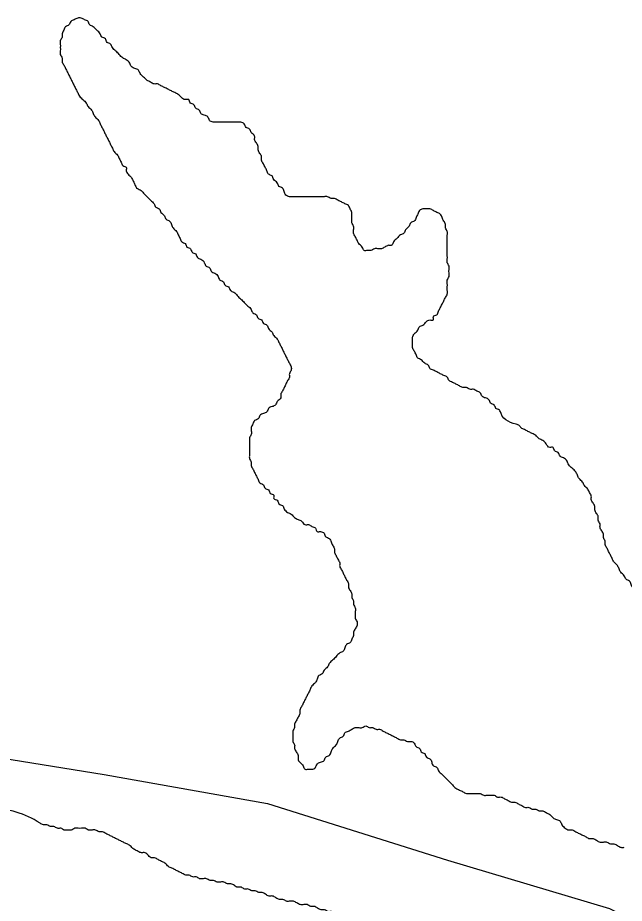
# Model space of a CAD drawing. Extents: x 813775 to 1157140, y 1757555 to 1979907.
# Drawn here: x 1014445 to 1015420, y 1868152 to 1869577 of the extents above; entities that cross this region are included whole.
import ezdxf

# ---------------------------------------------------------------- set-up
doc = ezdxf.new("R2010")
doc.units = 0
for name, color, linetype in [('Level 2', 7, 'Continuous'), ('Level 35', 7, 'Continuous'), ('Level 9', 7, 'Continuous')]:
    doc.layers.add(name, color=color, linetype=linetype)

msp = doc.modelspace()

# ---------------------------------------------------------------- linework, layer by layer
at = {"layer": 'Level 2'}
msp.add_lwpolyline([(1013390.5, 1868678.1), (1013513, 1868619.8), (1013722.9, 1868538.2), (1013973.6, 1868474.1), (1014317.6, 1868402.2), (1014583.9, 1868359.5), (1014846.3, 1868312.8), (1015135.9, 1868221.5), (1015396.3, 1868143.8), (1015456.6, 1868112.7)], dxfattribs=at)
at = {"layer": 'Level 35'}
msp.add_line((1015255.3, 1868916.4), (1015250.6, 1868921.5), dxfattribs=at)
for points in [[(1014652.8, 1869476), (1014647.2, 1869481.6), (1014641.6, 1869487.2), (1014638.8, 1869492.7), (1014633.3, 1869495.5), (1014627.7, 1869498.3), (1014624.9, 1869503.9), (1014619.3, 1869509.5), (1014613.7, 1869512.3), (1014608.1, 1869517.9), (1014602.6, 1869523.4), (1014597, 1869529), (1014594.2, 1869534.6), (1014588.6, 1869537.4), (1014585.8, 1869543), (1014580.2, 1869545.8), (1014577.5, 1869551.3), (1014571.9, 1869556.9), (1014566.3, 1869562.5), (1014560.7, 1869565.3), (1014557.9, 1869570.9), (1014552.4, 1869573.7), (1014546.8, 1869576.5), (1014541.2, 1869576.5), (1014535.6, 1869573.7), (1014530, 1869570.9), (1014527.2, 1869565.3), (1014521.7, 1869562.5), (1014518.9, 1869556.9), (1014516.1, 1869551.3), (1014516.1, 1869545.8), (1014513.3, 1869540.2), (1014513.3, 1869534.6), (1014513.3, 1869529), (1014513.3, 1869523.4), (1014513.3, 1869517.9), (1014516.1, 1869512.3), (1014516.1, 1869506.7), (1014518.9, 1869501.1), (1014521.7, 1869495.5), (1014524.5, 1869489.9), (1014527.2, 1869484.4), (1014530, 1869478.8), (1014532.8, 1869473.2), (1014535.6, 1869467.6), (1014538.4, 1869462), (1014541.2, 1869456.5), (1014544, 1869450.9), (1014549.6, 1869445.3), (1014555.1, 1869439.7), (1014557.9, 1869434.1), (1014563.5, 1869428.5), (1014566.3, 1869423), (1014569.1, 1869417.4), (1014574.7, 1869411.8), (1014577.5, 1869406.2), (1014580.2, 1869400.6), (1014583, 1869395.1), (1014585.8, 1869389.5), (1014588.6, 1869383.9), (1014591.4, 1869378.3), (1014594.2, 1869372.7), (1014597, 1869367.1), (1014599.8, 1869361.6), (1014605.4, 1869356), (1014608.1, 1869350.4), (1014610.9, 1869344.8), (1014613.7, 1869339.2), (1014619.3, 1869336.4), (1014619.3, 1869330.9), (1014622.1, 1869325.3), (1014627.7, 1869319.7), (1014630.5, 1869314.1), (1014633.3, 1869308.5), (1014636, 1869303), (1014641.6, 1869300.2), (1014647.2, 1869294.6), (1014652.8, 1869289), (1014658.4, 1869283.4), (1014663.9, 1869277.8), (1014666.7, 1869272.3), (1014672.3, 1869269.5), (1014675.1, 1869263.9), (1014680.7, 1869258.3), (1014683.5, 1869252.7), (1014689, 1869249.9), (1014691.8, 1869244.3), (1014694.6, 1869238.8), (1014700.2, 1869233.2), (1014703, 1869227.6), (1014705.8, 1869222)], [(1015040.5, 1869210.9), (1015034.9, 1869208.1), (1015029.4, 1869205.3), (1015023.8, 1869205.3), (1015018.2, 1869205.3), (1015012.6, 1869202.5), (1015007.1, 1869202.5), (1015001.5, 1869202.5), (1014998.7, 1869208.1), (1014993.1, 1869213.6), (1014990.3, 1869219.2), (1014987.5, 1869224.8), (1014984.7, 1869230.4), (1014984.7, 1869236), (1014984.7, 1869241.6), (1014981.9, 1869247.1), (1014981.9, 1869252.7), (1014981.9, 1869258.3), (1014981.9, 1869263.9), (1014979.2, 1869269.5), (1014976.4, 1869275), (1014970.8, 1869277.8), (1014965.2, 1869280.6), (1014959.6, 1869283.4), (1014954.1, 1869286.2), (1014948.5, 1869286.2), (1014942.9, 1869289), (1014937.3, 1869289), (1014931.7, 1869289), (1014926.2, 1869289), (1014920.6, 1869289), (1014915, 1869289), (1014909.4, 1869289), (1014903.8, 1869289), (1014898.3, 1869289), (1014892.7, 1869289), (1014887.1, 1869289), (1014881.5, 1869289), (1014875.9, 1869291.8), (1014873.2, 1869297.4), (1014870.4, 1869303), (1014864.8, 1869305.7), (1014862, 1869311.3), (1014856.4, 1869316.9), (1014853.6, 1869322.5), (1014848, 1869325.3), (1014845.3, 1869330.9), (1014842.5, 1869336.4), (1014839.7, 1869342), (1014836.9, 1869347.6), (1014836.9, 1869353.2), (1014834.1, 1869358.8), (1014831.3, 1869364.4), (1014831.3, 1869369.9), (1014828.5, 1869375.5), (1014825.7, 1869381.1), (1014825.7, 1869386.7), (1014820.2, 1869392.3), (1014817.4, 1869397.8), (1014811.8, 1869400.6), (1014809, 1869406.2), (1014803.4, 1869409), (1014797.8, 1869409), (1014792.3, 1869409), (1014786.7, 1869409), (1014781.1, 1869409), (1014775.5, 1869409), (1014769.9, 1869409), (1014764.4, 1869409), (1014758.8, 1869409), (1014753.2, 1869411.8), (1014750.4, 1869417.4), (1014744.8, 1869420.2), (1014739.3, 1869423), (1014736.5, 1869428.5), (1014730.9, 1869431.3), (1014728.1, 1869436.9), (1014722.5, 1869439.7), (1014719.7, 1869445.3), (1014714.1, 1869445.3), (1014708.6, 1869448.1), (1014703, 1869453.7), (1014697.4, 1869456.5), (1014691.8, 1869459.2), (1014686.3, 1869462), (1014680.7, 1869464.8), (1014675.1, 1869467.6), (1014669.5, 1869470.4), (1014663.9, 1869470.4), (1014658.4, 1869473.2), (1014652.8, 1869476)], [(1015250.6, 1868921.5), (1015221.9, 1868940.1), (1015219.1, 1868945.7), (1015213.5, 1868948.5), (1015210.7, 1868954.1), (1015205.1, 1868956.9), (1015202.3, 1868962.5), (1015196.7, 1868965.3), (1015191.2, 1868968), (1015188.4, 1868973.6), (1015182.8, 1868976.4), (1015177.2, 1868979.2), (1015171.6, 1868979.2), (1015166.1, 1868982), (1015160.5, 1868982), (1015154.9, 1868984.8), (1015149.3, 1868987.6), (1015143.7, 1868990.4), (1015138.2, 1868993.2), (1015135.4, 1868998.7), (1015129.8, 1869001.5), (1015124.2, 1869004.3), (1015118.6, 1869007.1), (1015113.1, 1869009.9), (1015107.5, 1869012.7), (1015104.7, 1869018.3), (1015099.1, 1869021.1), (1015093.5, 1869026.7), (1015088, 1869029.4), (1015085.2, 1869035), (1015082.4, 1869040.6), (1015079.6, 1869046.2), (1015079.6, 1869051.8), (1015079.6, 1869057.4), (1015079.6, 1869062.9), (1015082.4, 1869068.5), (1015088, 1869074.1), (1015090.7, 1869079.7), (1015096.3, 1869082.5), (1015101.9, 1869088.1), (1015107.5, 1869090.8), (1015113.1, 1869090.8), (1015113.1, 1869096.4), (1015118.6, 1869099.2), (1015121.4, 1869104.8), (1015124.2, 1869110.4), (1015127, 1869116), (1015129.8, 1869121.5), (1015132.6, 1869127.1), (1015135.4, 1869132.7), (1015135.4, 1869138.3), (1015135.4, 1869143.9), (1015135.4, 1869149.5), (1015135.4, 1869155), (1015138.2, 1869160.6), (1015138.2, 1869166.2), (1015138.2, 1869171.8), (1015138.2, 1869177.4), (1015135.4, 1869182.9), (1015135.4, 1869188.5), (1015135.4, 1869194.1), (1015135.4, 1869199.7), (1015135.4, 1869205.3), (1015135.4, 1869210.9), (1015135.4, 1869216.4), (1015135.4, 1869222), (1015135.4, 1869227.6), (1015135.4, 1869233.2), (1015132.6, 1869238.8), (1015132.6, 1869244.3), (1015129.8, 1869249.9), (1015127, 1869255.5), (1015124.2, 1869261.1), (1015118.6, 1869263.9), (1015113.1, 1869266.7), (1015107.5, 1869269.5), (1015101.9, 1869269.5), (1015096.3, 1869269.5), (1015090.7, 1869266.7), (1015088, 1869261.1), (1015085.2, 1869255.5), (1015082.4, 1869249.9), (1015076.8, 1869247.1), (1015074, 1869241.6), (1015068.4, 1869236), (1015065.6, 1869230.4), (1015060.1, 1869227.6), (1015054.5, 1869222), (1015048.9, 1869216.4), (1015046.1, 1869210.9), (1015040.5, 1869210.9)], [(1014705.8, 1869222), (1014708.6, 1869216.4), (1014714.1, 1869213.6), (1014716.9, 1869208.1), (1014722.5, 1869205.3), (1014725.3, 1869199.7), (1014730.9, 1869196.9), (1014733.7, 1869191.3), (1014739.3, 1869188.5), (1014744.8, 1869182.9), (1014747.6, 1869177.4), (1014753.2, 1869174.6), (1014756, 1869169), (1014761.6, 1869166.2), (1014767.1, 1869160.6), (1014769.9, 1869155), (1014775.5, 1869152.2), (1014778.3, 1869146.7), (1014783.9, 1869143.9), (1014786.7, 1869138.3), (1014792.3, 1869135.5), (1014797.8, 1869129.9), (1014803.4, 1869124.3), (1014809, 1869118.8), (1014814.6, 1869113.2), (1014820.2, 1869107.6), (1014822.9, 1869102), (1014828.5, 1869099.2), (1014831.3, 1869093.6), (1014836.9, 1869090.8), (1014839.7, 1869085.3), (1014845.3, 1869082.5), (1014848, 1869076.9), (1014853.6, 1869071.3), (1014856.4, 1869065.7), (1014862, 1869060.1), (1014864.8, 1869054.6), (1014867.6, 1869049), (1014870.4, 1869043.4), (1014873.2, 1869037.8), (1014875.9, 1869032.2), (1014878.7, 1869026.7), (1014881.5, 1869021.1), (1014884.3, 1869015.5), (1014884.3, 1869009.9), (1014881.5, 1869004.3), (1014881.5, 1868998.7), (1014878.7, 1868993.2), (1014875.9, 1868987.6), (1014873.2, 1868982), (1014870.4, 1868976.4), (1014867.6, 1868970.8), (1014867.6, 1868965.3), (1014862, 1868959.7), (1014859.2, 1868954.1), (1014853.6, 1868951.3), (1014848, 1868948.5), (1014845.3, 1868942.9), (1014839.7, 1868940.1), (1014834.1, 1868937.3), (1014831.3, 1868931.8), (1014825.7, 1868929), (1014822.9, 1868923.4), (1014820.2, 1868917.8), (1014820.2, 1868912.2), (1014820.2, 1868906.6), (1014817.4, 1868901.1), (1014817.4, 1868895.5), (1014817.4, 1868889.9), (1014817.4, 1868884.3), (1014817.4, 1868878.7), (1014817.4, 1868873.2), (1014817.4, 1868867.6), (1014820.2, 1868862), (1014820.2, 1868856.4), (1014822.9, 1868850.8), (1014825.7, 1868845.2), (1014828.5, 1868839.7), (1014831.3, 1868834.1), (1014834.1, 1868828.5), (1014839.7, 1868825.7), (1014842.5, 1868820.1), (1014848, 1868817.3), (1014850.8, 1868811.8), (1014856.4, 1868809), (1014856.4, 1868803.4), (1014862, 1868800.6), (1014864.8, 1868795), (1014870.4, 1868792.2), (1014873.2, 1868786.6), (1014878.7, 1868781)], [(1015587.3, 1868472.6), (1015584.5, 1868478.2), (1015581.7, 1868483.8), (1015578.9, 1868489.4), (1015576.1, 1868495), (1015573.3, 1868500.6), (1015570.5, 1868506.1), (1015570.5, 1868511.7), (1015567.8, 1868517.3), (1015565, 1868522.9), (1015562.2, 1868528.5), (1015559.4, 1868534), (1015556.6, 1868539.6), (1015553.8, 1868545.2), (1015551, 1868550.8), (1015548.2, 1868556.4), (1015545.4, 1868562), (1015539.9, 1868567.5), (1015537.1, 1868573.1), (1015531.5, 1868578.7), (1015528.7, 1868584.3), (1015523.1, 1868589.9), (1015520.3, 1868595.4), (1015514.8, 1868598.2), (1015509.2, 1868603.8), (1015503.6, 1868606.6), (1015498, 1868612.2), (1015492.4, 1868615), (1015486.9, 1868617.8), (1015481.3, 1868620.6), (1015478.5, 1868626.1), (1015472.9, 1868628.9), (1015467.3, 1868631.7), (1015464.5, 1868637.3), (1015459, 1868640.1), (1015453.4, 1868642.9), (1015447.8, 1868648.5), (1015442.2, 1868651.3), (1015439.4, 1868656.8), (1015433.9, 1868659.6), (1015431.1, 1868665.2), (1015428.3, 1868670.8), (1015422.7, 1868673.6), (1015419.9, 1868679.2), (1015414.3, 1868684.8), (1015411.5, 1868690.3), (1015408.8, 1868695.9), (1015403.2, 1868701.5), (1015400.4, 1868707.1), (1015397.6, 1868712.7), (1015394.8, 1868718.2), (1015392, 1868723.8), (1015389.2, 1868729.4), (1015389.2, 1868735), (1015386.4, 1868740.6), (1015386.4, 1868746.2), (1015383.6, 1868751.7), (1015380.9, 1868757.3), (1015380.9, 1868762.9), (1015378.1, 1868768.5), (1015378.1, 1868774.1), (1015375.3, 1868779.6), (1015372.5, 1868785.2), (1015372.5, 1868790.8), (1015369.7, 1868796.4), (1015366.9, 1868802), (1015366.9, 1868807.6), (1015364.1, 1868813.1), (1015361.3, 1868818.7), (1015355.8, 1868824.3), (1015353, 1868829.9), (1015347.4, 1868835.5), (1015344.6, 1868841), (1015341.8, 1868846.6), (1015336.2, 1868852.2), (1015330.6, 1868857.8), (1015327.9, 1868863.4), (1015322.3, 1868869), (1015316.7, 1868871.7), (1015313.9, 1868877.3), (1015308.3, 1868880.1), (1015305.5, 1868885.7), (1015300, 1868885.7), (1015294.4, 1868891.3), (1015288.8, 1868896.9), (1015283.2, 1868899.7), (1015277.6, 1868905.2), (1015272.1, 1868908), (1015266.5, 1868910.8), (1015260.9, 1868913.6), (1015255.3, 1868916.4)], [(1014878.7, 1868781), (1014884.3, 1868778.3), (1014889.9, 1868772.7), (1014895.5, 1868769.9), (1014901, 1868767.1), (1014906.6, 1868761.5), (1014912.2, 1868761.5), (1014917.8, 1868758.7), (1014923.4, 1868755.9), (1014926.2, 1868750.3), (1014931.7, 1868750.3), (1014937.3, 1868747.6), (1014940.1, 1868742), (1014945.7, 1868739.2), (1014948.5, 1868733.6), (1014951.3, 1868728), (1014954.1, 1868722.4), (1014954.1, 1868716.9), (1014956.8, 1868711.3), (1014959.6, 1868705.7), (1014962.4, 1868700.1), (1014962.4, 1868694.5), (1014965.2, 1868688.9), (1014968, 1868683.4), (1014970.8, 1868677.8), (1014973.6, 1868672.2), (1014976.4, 1868666.6), (1014976.4, 1868661), (1014979.2, 1868655.5), (1014981.9, 1868649.9), (1014981.9, 1868644.3), (1014984.7, 1868638.7), (1014984.7, 1868633.1), (1014987.5, 1868627.5), (1014987.5, 1868622), (1014987.5, 1868616.4), (1014987.5, 1868610.8), (1014990.3, 1868605.2), (1014990.3, 1868599.6), (1014987.5, 1868594.1), (1014984.7, 1868588.5), (1014984.7, 1868582.9), (1014981.9, 1868577.3), (1014979.2, 1868571.7), (1014973.6, 1868568.9), (1014970.8, 1868563.4), (1014968, 1868557.8), (1014962.4, 1868555), (1014956.8, 1868549.4), (1014951.3, 1868543.8), (1014945.7, 1868538.2), (1014942.9, 1868532.7), (1014937.3, 1868527.1), (1014934.5, 1868521.5), (1014928.9, 1868518.7), (1014926.2, 1868513.1), (1014923.4, 1868507.5), (1014917.8, 1868502), (1014915, 1868496.4), (1014912.2, 1868490.8), (1014909.4, 1868485.2), (1014906.6, 1868479.6), (1014903.8, 1868474), (1014901, 1868468.5), (1014898.3, 1868462.9), (1014898.3, 1868457.3), (1014895.5, 1868451.7), (1014892.7, 1868446.1), (1014889.9, 1868440.6), (1014889.9, 1868435), (1014887.1, 1868429.4), (1014887.1, 1868423.8), (1014887.1, 1868418.2), (1014887.1, 1868412.6), (1014889.9, 1868407.1), (1014889.9, 1868401.5), (1014892.7, 1868395.9), (1014895.5, 1868390.3), (1014895.5, 1868384.7), (1014898.3, 1868379.2), (1014903.8, 1868373.6), (1014906.6, 1868368), (1014912.2, 1868368), (1014917.8, 1868368), (1014923.4, 1868370.8), (1014926.2, 1868376.4), (1014931.7, 1868379.2), (1014937.3, 1868381.9), (1014940.1, 1868387.5), (1014945.7, 1868390.3), (1014948.5, 1868395.9)], [(1014948.5, 1868395.9), (1014951.3, 1868401.5), (1014956.8, 1868407.1), (1014959.6, 1868412.6), (1014962.4, 1868418.2), (1014968, 1868421), (1014970.8, 1868426.6), (1014976.4, 1868429.4), (1014981.9, 1868432.2), (1014987.5, 1868435), (1014993.1, 1868435), (1014998.7, 1868435), (1015004.3, 1868437.8), (1015009.8, 1868435), (1015015.4, 1868435), (1015021, 1868432.2), (1015026.6, 1868432.2), (1015032.2, 1868429.4), (1015037.7, 1868426.6), (1015043.3, 1868423.8), (1015048.9, 1868421), (1015054.5, 1868418.2), (1015060.1, 1868415.4), (1015065.6, 1868415.4), (1015071.2, 1868412.6), (1015076.8, 1868412.6), (1015082.4, 1868409.9), (1015085.2, 1868404.3), (1015090.7, 1868401.5), (1015093.5, 1868395.9), (1015099.1, 1868393.1), (1015101.9, 1868387.5), (1015107.5, 1868384.7), (1015110.3, 1868379.2), (1015113.1, 1868373.6), (1015118.6, 1868370.8), (1015121.4, 1868365.2), (1015127, 1868359.6), (1015132.6, 1868354), (1015138.2, 1868348.5), (1015143.7, 1868342.9), (1015149.3, 1868337.3), (1015154.9, 1868334.5), (1015160.5, 1868331.7), (1015166.1, 1868328.9), (1015171.6, 1868328.9), (1015177.2, 1868328.9), (1015182.8, 1868328.9), (1015188.4, 1868328.9), (1015194, 1868326.1), (1015199.5, 1868326.1), (1015205.1, 1868326.1), (1015210.7, 1868326.1), (1015216.3, 1868323.3), (1015221.9, 1868323.3), (1015227.4, 1868320.5), (1015233, 1868317.8), (1015238.6, 1868315), (1015244.2, 1868315), (1015249.7, 1868312.2), (1015255.3, 1868309.4), (1015260.9, 1868306.6), (1015266.5, 1868306.6), (1015272.1, 1868303.8), (1015277.6, 1868303.8), (1015283.2, 1868301), (1015288.8, 1868301), (1015294.4, 1868298.2), (1015300, 1868295.4), (1015305.5, 1868289.8), (1015311.1, 1868287.1), (1015316.7, 1868284.3), (1015319.5, 1868278.7), (1015325.1, 1868273.1), (1015330.6, 1868270.3), (1015336.2, 1868270.3), (1015341.8, 1868267.5), (1015347.4, 1868264.7), (1015353, 1868261.9), (1015358.5, 1868259.1), (1015364.1, 1868256.4), (1015369.7, 1868256.4), (1015375.3, 1868253.6), (1015380.9, 1868250.8), (1015386.4, 1868250.8), (1015392, 1868250.8), (1015397.6, 1868248), (1015403.2, 1868248), (1015408.8, 1868245.2), (1015414.3, 1868242.4), (1015419.9, 1868242.4)]]:
    msp.add_spline(points, degree=3, dxfattribs=at)
at = {"layer": 'Level 9'}
for points in [[(1014603.4, 1868256.1), (1014597.8, 1868258.9), (1014592.2, 1868261.7), (1014586.7, 1868264.5), (1014581.1, 1868267.3), (1014575.5, 1868267.3), (1014569.9, 1868270.1), (1014564.4, 1868270.1), (1014558.8, 1868270.1), (1014553.2, 1868272.9), (1014547.6, 1868272.9), (1014542, 1868272.9), (1014536.5, 1868272.9), (1014530.9, 1868270.1), (1014525.3, 1868270.1), (1014519.7, 1868270.1), (1014514.1, 1868272.9), (1014508.6, 1868272.9), (1014503, 1868275.7), (1014497.4, 1868275.7), (1014491.8, 1868278.5), (1014486.2, 1868278.5), (1014480.7, 1868281.2), (1014401.4, 1868308)], [(1015105.5, 1868111), (1015100, 1868111), (1015094.4, 1868111), (1015088.8, 1868111), (1015083.2, 1868111), (1015077.6, 1868111), (1015072.1, 1868111), (1015066.5, 1868111), (1015060.9, 1868111), (1015055.3, 1868111), (1015049.7, 1868113.8), (1015044.2, 1868113.8), (1015038.6, 1868116.6), (1015033, 1868116.6), (1015027.4, 1868116.6), (1015021.8, 1868119.4), (1015016.3, 1868119.4), (1015010.7, 1868122.2), (1015005.1, 1868122.2), (1014999.5, 1868125), (1014993.9, 1868127.7), (1014988.4, 1868127.7), (1014982.8, 1868130.5), (1014977.2, 1868130.5), (1014971.6, 1868133.3), (1014966.1, 1868133.3), (1014960.5, 1868136.1), (1014954.9, 1868136.1), (1014949.3, 1868138.9), (1014943.7, 1868138.9), (1014938.2, 1868141.7), (1014932.6, 1868141.7), (1014927, 1868144.5), (1014921.4, 1868147.3), (1014915.8, 1868147.3), (1014910.3, 1868150.1), (1014904.7, 1868150.1), (1014899.1, 1868150.1), (1014893.5, 1868152.9), (1014887.9, 1868155.7), (1014882.4, 1868155.7), (1014876.8, 1868155.7), (1014871.2, 1868158.4), (1014865.6, 1868158.4), (1014860, 1868161.2), (1014854.5, 1868164), (1014848.9, 1868164), (1014843.3, 1868166.8), (1014837.7, 1868169.6), (1014832.2, 1868169.6), (1014826.6, 1868172.4), (1014821, 1868172.4), (1014815.4, 1868175.2), (1014809.8, 1868175.2), (1014804.3, 1868178), (1014798.7, 1868178), (1014793.1, 1868180.8), (1014787.5, 1868183.6), (1014781.9, 1868183.6), (1014776.4, 1868186.4), (1014770.8, 1868186.4), (1014765.2, 1868186.4), (1014759.6, 1868189.1), (1014754, 1868189.1), (1014748.5, 1868191.9), (1014742.9, 1868191.9), (1014737.3, 1868191.9), (1014731.7, 1868194.7), (1014726.1, 1868194.7), (1014720.6, 1868197.5), (1014715, 1868197.5), (1014709.4, 1868200.3), (1014703.8, 1868203.1), (1014698.3, 1868205.9), (1014692.7, 1868208.7), (1014687.1, 1868211.5), (1014681.5, 1868217.1), (1014675.9, 1868219.8), (1014670.4, 1868222.6), (1014664.8, 1868225.4), (1014659.2, 1868225.4), (1014653.6, 1868231), (1014648, 1868233.8), (1014642.5, 1868233.8), (1014636.9, 1868236.6), (1014631.3, 1868239.4), (1014625.7, 1868245), (1014620.1, 1868247.8), (1014614.6, 1868250.5), (1014609, 1868253.3), (1014603.4, 1868256.1)]]:
    msp.add_spline(points, degree=3, dxfattribs=at)

doc.saveas('drawing.dxf')
